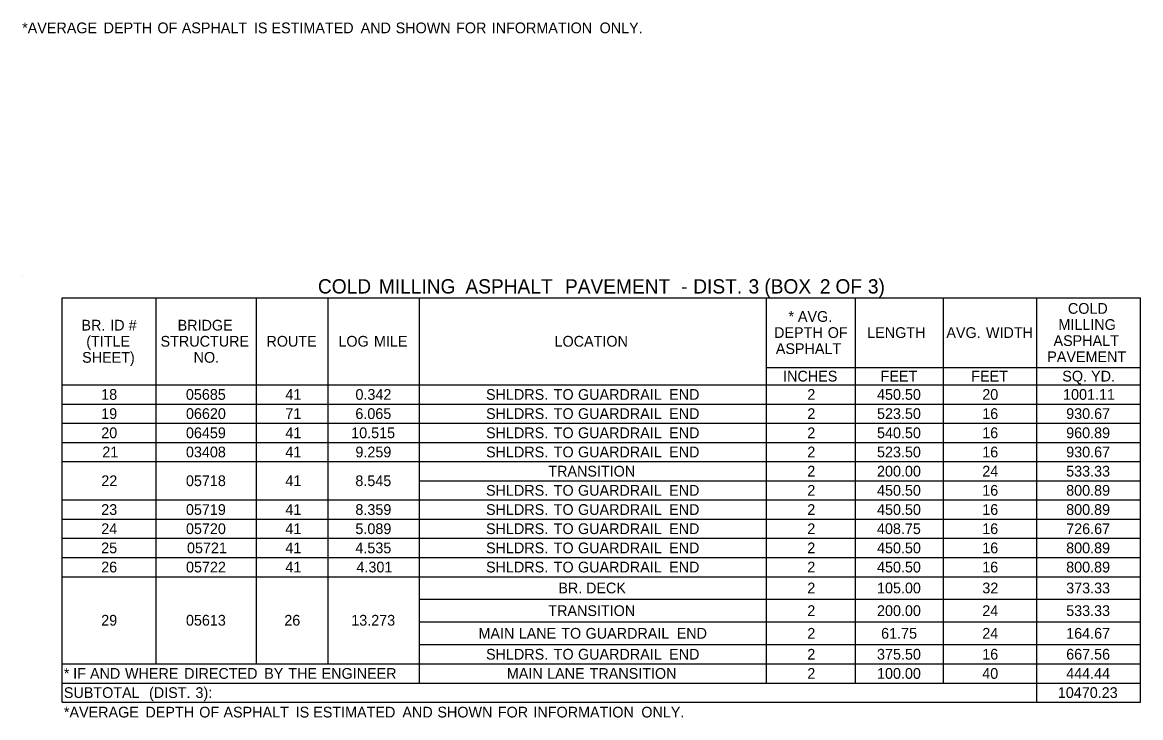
# Model space of a CAD drawing. Extents: x 544250 to 1930787, y -1948365 to 596640.
# Drawn here: x 548076 to 548702, y -1948233 to -1947844 of the extents above; entities that cross this region are included whole.
import ezdxf

# ---------------------------------------------------------------- set-up
doc = ezdxf.new("R2010")
doc.units = 0
doc.layers.add('Default', color=7, linetype='Continuous')

msp = doc.modelspace()

# ---------------------------------------------------------------- linework, layer by layer
at = {"layer": 'Default'}
for p, q in [((548076.72, -1947985.48), (548076.72, -1947985.48)), ((548098.66, -1947998.16), (548701.7, -1947998.16)), ((548098.66, -1947998.16), (548701.7, -1947998.16)), ((548098.66, -1948224.36), (548098.66, -1947998.16)), ((548098.66, -1948224.36), (548098.66, -1947998.16)), ((548151.31, -1948202.91), (548151.31, -1947998.16)), ((548207.37, -1948202.91), (548207.37, -1947998.16)), ((548247.35, -1948202.91), (548247.35, -1947998.16)), ((548298.53, -1948213.63), (548298.53, -1947998.16)), ((548492.56, -1948213.63), (548492.56, -1947998.16)), ((548542.28, -1948213.63), (548542.28, -1947998.16)), ((548591.52, -1948213.63), (548591.52, -1947998.16)), ((548643.68, -1948224.36), (548643.68, -1947998.16)), ((548701.7, -1948224.36), (548701.7, -1947998.16)), ((548492.56, -1948037.16), (548591.52, -1948037.16)), ((548492.56, -1948037.16), (548542.28, -1948037.16)), ((548542.28, -1948037.16), (548701.7, -1948037.16)), ((548591.52, -1948046.91), (548591.52, -1948037.16)), ((548098.66, -1948046.91), (548701.7, -1948046.91)), ((548643.68, -1948046.91), (548701.7, -1948046.91)), ((548098.66, -1948057.63), (548701.7, -1948057.63)), ((548098.66, -1948068.36), (548701.7, -1948068.36)), ((548643.68, -1948068.36), (548701.7, -1948068.36)), ((548098.66, -1948079.08), (548701.7, -1948079.08)), ((548098.66, -1948089.81), (548701.7, -1948089.81)), ((548298.53, -1948100.53), (548643.68, -1948100.53)), ((548643.68, -1948100.53), (548701.7, -1948100.53)), ((548098.66, -1948111.26), (548701.7, -1948111.26)), ((548098.66, -1948121.98), (548701.7, -1948121.98)), ((548643.68, -1948121.98), (548701.7, -1948121.98)), ((548098.66, -1948132.71), (548701.7, -1948132.71)), ((548098.66, -1948143.43), (548701.7, -1948143.43)), ((548298.53, -1948143.43), (548701.7, -1948143.43)), ((548098.66, -1948154.16), (548701.7, -1948154.16)), ((548298.53, -1948166.83), (548701.7, -1948166.83)), ((548298.53, -1948179.51), (548701.7, -1948179.51)), ((548298.53, -1948192.18), (548701.7, -1948192.18)), ((548542.28, -1948192.18), (548643.68, -1948192.18)), ((548643.68, -1948192.18), (548701.7, -1948192.18)), ((548098.66, -1948202.91), (548701.7, -1948202.91)), ((548643.68, -1948202.91), (548701.7, -1948202.91)), ((548098.66, -1948213.63), (548701.7, -1948213.63)), ((548098.66, -1948224.36), (548701.7, -1948224.36))]:
    msp.add_line(p, q, dxfattribs=at)

# ---------------------------------------------------------------- texts
for s, height, p in [('*AVERAGE', 6, (548076.29, -1947850.28)), (' DEPTH', 6, (548119.64, -1947850.28)), (' OF', 6, (548149.71, -1947850.28)), (' ASPHALT', 6, (548163.3, -1947850.28)), (' IS', 6, (548203.67, -1947850.28)), (' ESTIMATED', 6, (548213.48, -1947850.28)), (' AND', 6, (548263.34, -1947850.28)), (' SHOWN', 6, (548282.92, -1947850.28)), (' FOR', 6, (548316.7, -1947850.28)), (' INFORMATION', 6, (548336.61, -1947850.28)), (' ONLY.', 6, (548396.93, -1947850.28)), ('COLD', 8, (548241.69, -1947995.82)), (' MILLING', 8, (548272.8, -1947995.82)), (' ASPHALT', 8, (548321.18, -1947995.82)), (' PAVEMENT', 8, (548376.84, -1947995.82)), (' DIST.', 8, (548448.57, -1947995.82)), (' 3', 8, (548479.47, -1947995.82)), (' (BOX', 8, (548488.31, -1947995.82)), (' 2', 8, (548519.35, -1947995.82)), (' OF', 8, (548528.1, -1947995.82)), (' 3)', 8, (548546.21, -1947995.82)), (' -', 8, (548441.83, -1947995.82)), ('COLD', 6, (548661.02, -1948007.16)), ('*', 6, (548504.76, -1948011.66)), (' AVG.', 6, (548507.84, -1948011.66)), ('BR.', 6, (548109.46, -1948016.53)), (' ID', 6, (548123.32, -1948016.53)), (' #', 6, (548133.62, -1948016.53)), ('BRIDGE', 6, (548163.25, -1948016.53)), ('DEPTH', 6, (548496.74, -1948020.66)), (' OF', 6, (548524.52, -1948020.66)), ('LENGTH', 6, (548548.83, -1948020.66)), ('AVG.', 6, (548593.07, -1948020.66)), (' WIDTH', 6, (548612.99, -1948020.66)), ('MILLING', 6, (548655.72, -1948016.16)), ('(TITLE', 6, (548112.15, -1948025.53)), ('STRUCTURE', 6, (548153.7, -1948025.53)), ('ROUTE', 6, (548212.89, -1948025.53)), ('LOG', 6, (548253.14, -1948025.53)), (' MILE', 6, (548270.8, -1948025.53)), ('LOCATION', 6, (548373.99, -1948025.53)), ('ASPHALT', 6, (548652.98, -1948025.16)), ('ASPHALT', 6, (548497.71, -1948029.66)), ('SHEET)', 6, (548109.83, -1948034.53)), ('NO.', 6, (548172.18, -1948034.53)), ('PAVEMENT', 6, (548649.48, -1948034.16)), ('INCHES', 6, (548501.79, -1948045.03)), ('FEET', 6, (548556.28, -1948045.03)), ('FEET', 6, (548606.98, -1948045.03)), ('SQ.', 6, (548657.89, -1948045.03)), (' YD.', 6, (548671.76, -1948045.03)), ('18', 6, (548120.51, -1948055.27)), ('05685', 6, (548167.86, -1948055.27)), ('41', 6, (548223.47, -1948055.27)), ('0.342', 6, (548262.68, -1948055.27)), ('SHLDRS.', 6, (548335.68, -1948055.27)), (' TO', 6, (548371.29, -1948055.27)), (' GUARDRAIL', 6, (548384.88, -1948055.27)), (' END', 6, (548435.83, -1948055.27)), ('2', 6, (548515.31, -1948055.27)), ('450.50', 6, (548554.29, -1948055.27)), ('20', 6, (548613.14, -1948055.27)), ('1001.11', 6, (548658.32, -1948055.27)), ('19', 6, (548120.51, -1948065.99)), ('06620', 6, (548167.89, -1948065.99)), ('71', 6, (548223.47, -1948065.99)), ('6.065', 6, (548262.62, -1948065.99)), ('SHLDRS.', 6, (548335.68, -1948065.99)), (' TO', 6, (548371.29, -1948065.99)), (' GUARDRAIL', 6, (548384.88, -1948065.99)), (' END', 6, (548435.83, -1948065.99)), ('2', 6, (548515.31, -1948065.99)), ('523.50', 6, (548554.29, -1948065.99)), ('16', 6, (548613.13, -1948065.99)), ('930.67', 6, (548660.07, -1948065.99)), ('20', 6, (548120.53, -1948076.72)), ('06459', 6, (548167.88, -1948076.72)), ('41', 6, (548223.47, -1948076.72)), ('10.515', 6, (548260.29, -1948076.72)), ('SHLDRS.', 6, (548335.68, -1948076.72)), (' TO', 6, (548371.29, -1948076.72)), (' GUARDRAIL', 6, (548384.88, -1948076.72)), (' END', 6, (548435.83, -1948076.72)), ('2', 6, (548515.31, -1948076.72)), ('540.50', 6, (548554.29, -1948076.72)), ('16', 6, (548613.13, -1948076.72)), ('960.89', 6, (548660.06, -1948076.72)), ('21', 6, (548121.1, -1948087.44)), ('03408', 6, (548167.88, -1948087.44)), ('41', 6, (548223.47, -1948087.44)), ('9.259', 6, (548262.64, -1948087.44)), ('SHLDRS.', 6, (548335.68, -1948087.44)), (' TO', 6, (548371.29, -1948087.44)), (' GUARDRAIL', 6, (548384.88, -1948087.44)), (' END', 6, (548435.83, -1948087.44)), ('2', 6, (548515.31, -1948087.44)), ('523.50', 6, (548554.29, -1948087.44)), ('16', 6, (548613.13, -1948087.44)), ('930.67', 6, (548660.07, -1948087.44)), ('TRANSITION', 6, (548370.5, -1948098.17)), ('2', 6, (548515.31, -1948098.17)), ('200.00', 6, (548554.29, -1948098.17)), ('24', 6, (548613.15, -1948098.17)), ('533.33', 6, (548660.07, -1948098.17)), ('22', 6, (548120.55, -1948103.53)), ('05718', 6, (548167.88, -1948103.53)), ('41', 6, (548223.47, -1948103.53)), ('8.545', 6, (548262.62, -1948103.53)), ('SHLDRS.', 6, (548335.68, -1948108.89)), (' TO', 6, (548371.29, -1948108.89)), (' GUARDRAIL', 6, (548384.88, -1948108.89)), (' END', 6, (548435.83, -1948108.89)), ('2', 6, (548515.31, -1948108.89)), ('450.50', 6, (548554.29, -1948108.89)), ('16', 6, (548613.13, -1948108.89)), ('800.89', 6, (548660.06, -1948108.89)), ('23', 6, (548120.51, -1948119.62)), ('05719', 6, (548167.88, -1948119.62)), ('41', 6, (548223.47, -1948119.62)), ('8.359', 6, (548262.64, -1948119.62)), ('SHLDRS.', 6, (548335.68, -1948119.62)), (' TO', 6, (548371.29, -1948119.62)), (' GUARDRAIL', 6, (548384.88, -1948119.62)), (' END', 6, (548435.83, -1948119.62)), ('2', 6, (548515.31, -1948119.62)), ('450.50', 6, (548554.29, -1948119.62)), ('16', 6, (548613.13, -1948119.62)), ('800.89', 6, (548660.06, -1948119.62)), ('24', 6, (548120.53, -1948130.34)), ('05720', 6, (548167.89, -1948130.34)), ('41', 6, (548223.47, -1948130.34)), ('5.089', 6, (548262.64, -1948130.34)), ('SHLDRS.', 6, (548335.68, -1948130.34)), (' TO', 6, (548371.29, -1948130.34)), (' GUARDRAIL', 6, (548384.88, -1948130.34)), (' END', 6, (548435.83, -1948130.34)), ('2', 6, (548515.31, -1948130.34)), ('408.75', 6, (548554.26, -1948130.34)), ('16', 6, (548613.13, -1948130.34)), ('726.67', 6, (548660.07, -1948130.34)), ('25', 6, (548120.49, -1948141.07)), ('05721', 6, (548168.46, -1948141.07)), ('41', 6, (548223.47, -1948141.07)), ('4.535', 6, (548262.62, -1948141.07)), ('SHLDRS.', 6, (548335.68, -1948141.07)), (' TO', 6, (548371.29, -1948141.07)), (' GUARDRAIL', 6, (548384.88, -1948141.07)), (' END', 6, (548435.83, -1948141.07)), ('2', 6, (548515.31, -1948141.07)), ('450.50', 6, (548554.29, -1948141.07)), ('16', 6, (548613.13, -1948141.07)), ('800.89', 6, (548660.06, -1948141.07)), ('26', 6, (548120.51, -1948151.79)), ('05722', 6, (548167.91, -1948151.79)), ('41', 6, (548223.47, -1948151.79)), ('4.301', 6, (548263.23, -1948151.79)), ('SHLDRS.', 6, (548335.68, -1948151.79)), (' TO', 6, (548371.29, -1948151.79)), (' GUARDRAIL', 6, (548384.88, -1948151.79)), (' END', 6, (548435.83, -1948151.79)), ('2', 6, (548515.31, -1948151.79)), ('450.50', 6, (548554.29, -1948151.79)), ('16', 6, (548613.13, -1948151.79)), ('800.89', 6, (548660.06, -1948151.79)), ('BR.', 6, (548376.12, -1948163.49)), (' DECK', 6, (548389.37, -1948163.49)), ('2', 6, (548515.31, -1948163.49)), ('105.00', 6, (548554.29, -1948163.49)), ('32', 6, (548613.17, -1948163.49)), ('373.33', 6, (548660.07, -1948163.49)), ('TRANSITION', 6, (548370.5, -1948176.17)), ('2', 6, (548515.31, -1948176.17)), ('200.00', 6, (548554.29, -1948176.17)), ('24', 6, (548613.15, -1948176.17)), ('533.33', 6, (548660.07, -1948176.17)), ('29', 6, (548120.51, -1948181.53)), ('05613', 6, (548167.88, -1948181.53)), ('26', 6, (548222.89, -1948181.53)), ('13.273', 6, (548260.32, -1948181.53)), ('MAIN', 6, (548331.46, -1948188.84)), (' LANE', 6, (548351.73, -1948188.84)), (' TO', 6, (548375.51, -1948188.84)), (' GUARDRAIL', 6, (548389.11, -1948188.84)), (' END', 6, (548440.05, -1948188.84)), ('2', 6, (548515.31, -1948188.84)), ('61.75', 6, (548556.59, -1948188.84)), ('24', 6, (548613.15, -1948188.84)), ('164.67', 6, (548660.07, -1948188.84)), ('SHLDRS.', 6, (548335.68, -1948200.54)), (' TO', 6, (548371.29, -1948200.54)), (' GUARDRAIL', 6, (548384.88, -1948200.54)), (' END', 6, (548435.83, -1948200.54)), ('2', 6, (548515.31, -1948200.54)), ('375.50', 6, (548554.29, -1948200.54)), ('16', 6, (548613.13, -1948200.54)), ('667.56', 6, (548660.07, -1948200.54)), ('*', 6, (548099.63, -1948211.27)), (' IF', 6, (548102.6, -1948211.27)), (' AND', 6, (548112, -1948211.27)), (' WHERE', 6, (548131.58, -1948211.27)), (' DIRECTED', 6, (548164.67, -1948211.27)), (' BY', 6, (548209.4, -1948211.27)), (' THE', 6, (548222.85, -1948211.27)), (' ENGINEER', 6, (548241.5, -1948211.27)), ('MAIN', 6, (548347.31, -1948211.27)), (' LANE', 6, (548367.59, -1948211.27)), (' TRANSITION', 6, (548391.37, -1948211.27)), ('2', 6, (548515.31, -1948211.27)), ('100.00', 6, (548554.29, -1948211.27)), ('40', 6, (548613.14, -1948211.27)), ('444.44', 6, (548660.08, -1948211.27)), ('SUBTOTAL', 6, (548099.63, -1948221.99)), (' (DIST.', 6, (548145.03, -1948221.99)), (' 3):', 6, (548170.99, -1948221.99)), ('10470.23', 6, (548655.4, -1948221.99)), ('*AVERAGE', 6, (548099.63, -1948232.91)), (' DEPTH', 6, (548142.99, -1948232.91)), (' OF', 6, (548173.06, -1948232.91)), (' ASPHALT', 6, (548186.64, -1948232.91)), (' IS', 6, (548227.01, -1948232.91)), (' ESTIMATED', 6, (548236.82, -1948232.91)), (' AND', 6, (548286.68, -1948232.91)), (' SHOWN', 6, (548306.26, -1948232.91)), (' FOR', 6, (548340.04, -1948232.91)), (' INFORMATION', 6, (548359.95, -1948232.91)), (' ONLY.', 6, (548420.28, -1948232.91))]:
    msp.add_text(s, height=height, dxfattribs=at).set_placement(p)

doc.saveas('drawing.dxf')
